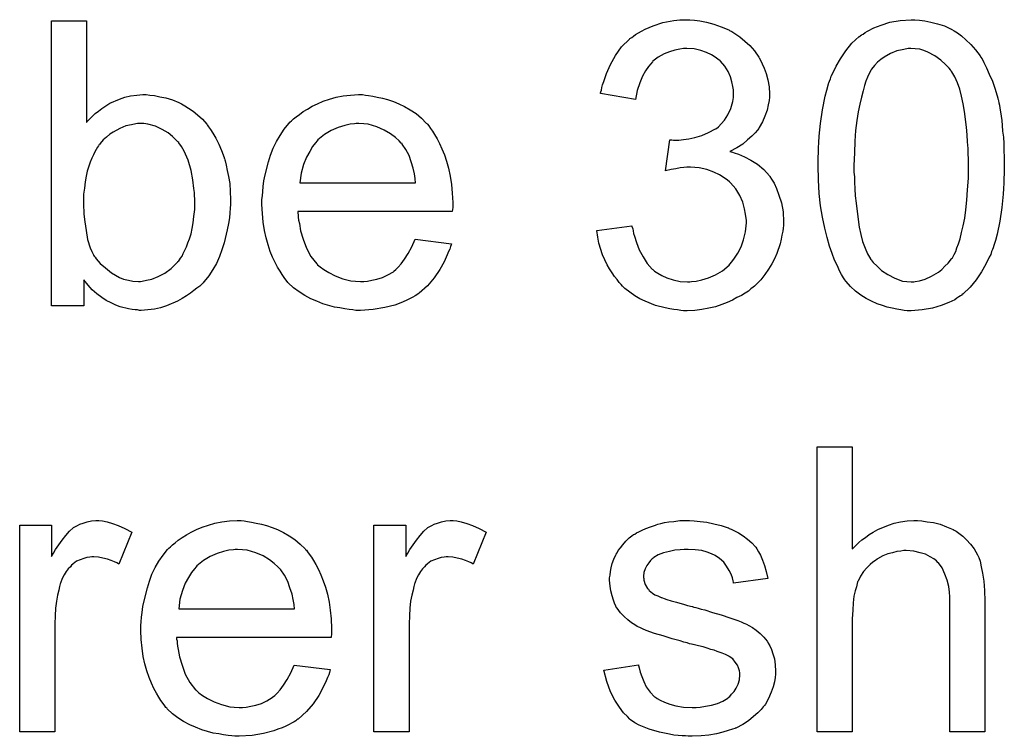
# Model space of a CAD drawing. Extents: x -1.5 to 9, y -3 to 5.
# Tile 287 of 368: x 6.789 to 7.066, y 0.614 to 0.815. Entities that reach past the tile are written whole.
import ezdxf

# ---------------------------------------------------------------- set-up
doc = ezdxf.new("R2010")
doc.units = 0
doc.layers.add('qfn16-30-34-a_mechanical_19', color=1, linetype='CONTINUOUS')

msp = doc.modelspace()

# ---------------------------------------------------------------- linework, layer by layer
at = {"layer": 'qfn16-30-34-a_mechanical_19', "color": 1}
for points in [[(6.808205, 0.786549), (6.808321, 0.786665), (6.808436, 0.786896), (6.808783, 0.787243), (6.809362, 0.787822), (6.80994, 0.7884), (6.810635, 0.789095), (6.81156, 0.789789), (6.812486, 0.790483), (6.8148, 0.791987), (6.817461, 0.793144), (6.818965, 0.793723), (6.820585, 0.79407), (6.82232, 0.794301), (6.824056, 0.794417), (6.824981, 0.794417), (6.826023, 0.794301), (6.827295, 0.794185), (6.8288, 0.793838), (6.830535, 0.793491), (6.832386, 0.792913), (6.834122, 0.792218), (6.834353, 0.792103), (6.834932, 0.791871), (6.835857, 0.791293), (6.836899, 0.790599), (6.838171, 0.789789), (6.839444, 0.788747), (6.840832, 0.787475), (6.841989, 0.786086), (6.842105, 0.785971), (6.842452, 0.785392), (6.843031, 0.784582), (6.843725, 0.783541), (6.844535, 0.782153), (6.845345, 0.780533), (6.846154, 0.778682), (6.846849, 0.776715), (6.846849, 0.776599), (6.846964, 0.776483), (6.84708, 0.776136), (6.847196, 0.775789), (6.847427, 0.774632), (6.847774, 0.773128), (6.848121, 0.771393), (6.848468, 0.769426), (6.848584, 0.767227), (6.8487, 0.764913), (6.8487, 0.764798), (6.8487, 0.764219), (6.8487, 0.763525), (6.848584, 0.762484), (6.848468, 0.761211), (6.848353, 0.759822), (6.848121, 0.758203), (6.847774, 0.756467), (6.846849, 0.752765), (6.84627, 0.750798), (6.845576, 0.748947), (6.844766, 0.74698), (6.843725, 0.745244), (6.842568, 0.743509), (6.841295, 0.741889), (6.841179, 0.741773), (6.840948, 0.741542), (6.840601, 0.741195), (6.840022, 0.740616), (6.839212, 0.740038), (6.838403, 0.739344), (6.837477, 0.738649), (6.83632, 0.73784), (6.835047, 0.737145), (6.833775, 0.736335), (6.830651, 0.735063), (6.829031, 0.734484), (6.827295, 0.734137), (6.825444, 0.733906), (6.823593, 0.73379), (6.82313, 0.73379), (6.822552, 0.733906), (6.821858, 0.733906), (6.821048, 0.734021), (6.820006, 0.734253), (6.817692, 0.734831), (6.81642, 0.735294), (6.815147, 0.735873), (6.813758, 0.736567), (6.812486, 0.737377), (6.811097, 0.738418), (6.809825, 0.739575), (6.808668, 0.740848), (6.807511, 0.742352), (6.807511, 0.735063), (6.79837, 0.735063), (6.79837, 0.815127), (6.808205, 0.815127), (6.808205, 0.786549)], [(6.978978, 0.815359), (6.980482, 0.815127), (6.982333, 0.81478), (6.984416, 0.814202), (6.986499, 0.813507), (6.988581, 0.812582), (6.988697, 0.812582), (6.988813, 0.812466), (6.989507, 0.812119), (6.990548, 0.811425), (6.991705, 0.810615), (6.993093, 0.809458), (6.994482, 0.808185), (6.99587, 0.806681), (6.997027, 0.804946), (6.997143, 0.804714), (6.99749, 0.804136), (6.997953, 0.803094), (6.998531, 0.801822), (6.99911, 0.800317), (6.999573, 0.798582), (6.99992, 0.796615), (7.000035, 0.794648), (7.000035, 0.794417), (7.000035, 0.793723), (6.99992, 0.792797), (6.999688, 0.791524), (6.999341, 0.79002), (6.998763, 0.7884), (6.998069, 0.786781), (6.997143, 0.785161), (6.997027, 0.784929), (6.99668, 0.784467), (6.995986, 0.783657), (6.99506, 0.782731), (6.993903, 0.78169), (6.992515, 0.780533), (6.990895, 0.779491), (6.988928, 0.77845), (6.989044, 0.77845), (6.989275, 0.778335), (6.989623, 0.778219), (6.990085, 0.778103), (6.991358, 0.77764), (6.992978, 0.776946), (6.994829, 0.77602), (6.99668, 0.774864), (6.998416, 0.773359), (7.000035, 0.771624), (7.000151, 0.771393), (7.000614, 0.770698), (7.001308, 0.769541), (7.002002, 0.768037), (7.002697, 0.766186), (7.003391, 0.763988), (7.003854, 0.761442), (7.003969, 0.758665), (7.003969, 0.75855), (7.003969, 0.758203), (7.003969, 0.757624), (7.003854, 0.75693), (7.003738, 0.756004), (7.003507, 0.754963), (7.003275, 0.753806), (7.003044, 0.752533), (7.002118, 0.749757), (7.001424, 0.748253), (7.00073, 0.746864), (6.999804, 0.74536), (6.998763, 0.743856), (6.997606, 0.742352), (6.996217, 0.740963), (6.996102, 0.740848), (6.99587, 0.740616), (6.995408, 0.740269), (6.994829, 0.739806), (6.994135, 0.739228), (6.993209, 0.738649), (6.992168, 0.737955), (6.990895, 0.737377), (6.989623, 0.736683), (6.988118, 0.735988), (6.986614, 0.73541), (6.984879, 0.734831), (6.983028, 0.734369), (6.981061, 0.734021), (6.979094, 0.73379), (6.976895, 0.733674), (6.975854, 0.733674), (6.97516, 0.73379), (6.974234, 0.733906), (6.973193, 0.734021), (6.972036, 0.734253), (6.970763, 0.734484), (6.967987, 0.735178), (6.965094, 0.736335), (6.96359, 0.73703), (6.962202, 0.73784), (6.960813, 0.738881), (6.959425, 0.739922), (6.959309, 0.740038), (6.959078, 0.740269), (6.958731, 0.740616), (6.958383, 0.741079), (6.957805, 0.741658), (6.957226, 0.742467), (6.956532, 0.743277), (6.955838, 0.744319), (6.955144, 0.745476), (6.95445, 0.746633), (6.953177, 0.749409), (6.952136, 0.752649), (6.951789, 0.754385), (6.951557, 0.756236), (6.961392, 0.757509), (6.961392, 0.757393), (6.961507, 0.757161), (6.961623, 0.756699), (6.961739, 0.75612), (6.961855, 0.755426), (6.962086, 0.754616), (6.962664, 0.75288), (6.963474, 0.750798), (6.964516, 0.748831), (6.965673, 0.74698), (6.967061, 0.74536), (6.967292, 0.745244), (6.967755, 0.744782), (6.968681, 0.744203), (6.969838, 0.743625), (6.971226, 0.74293), (6.972962, 0.742352), (6.974929, 0.741889), (6.977011, 0.741773), (6.977705, 0.741773), (6.978168, 0.741889), (6.979441, 0.742005), (6.981061, 0.742352), (6.982912, 0.74293), (6.984879, 0.74374), (6.986846, 0.744897), (6.988697, 0.746517), (6.988928, 0.746748), (6.989507, 0.747443), (6.990201, 0.748484), (6.991127, 0.749872), (6.992052, 0.751608), (6.992746, 0.753575), (6.993325, 0.755889), (6.993556, 0.758434), (6.993556, 0.75855), (6.993556, 0.758781), (6.993556, 0.759128), (6.993441, 0.759591), (6.993325, 0.760864), (6.992978, 0.762368), (6.992515, 0.764219), (6.991705, 0.76607), (6.990548, 0.767922), (6.989044, 0.769657), (6.988813, 0.769888), (6.988234, 0.770351), (6.987309, 0.771045), (6.986036, 0.771855), (6.984416, 0.772665), (6.982449, 0.773359), (6.980251, 0.773822), (6.977821, 0.774054), (6.97678, 0.774054), (6.97597, 0.773938), (6.974929, 0.773822), (6.973772, 0.773591), (6.972383, 0.773359), (6.970879, 0.773012), (6.972036, 0.78169), (6.972615, 0.78169), (6.973077, 0.781574), (6.974582, 0.781574), (6.975854, 0.781806), (6.977358, 0.782037), (6.979094, 0.782384), (6.981061, 0.782962), (6.982912, 0.783772), (6.984879, 0.784814), (6.984994, 0.784814), (6.98511, 0.784929), (6.985689, 0.785392), (6.986499, 0.786202), (6.987424, 0.787243), (6.98835, 0.788747), (6.98916, 0.790483), (6.989738, 0.79245), (6.98997, 0.793607), (6.98997, 0.79488), (6.98997, 0.794995), (6.98997, 0.795111), (6.98997, 0.795805), (6.989738, 0.796731), (6.989507, 0.798004), (6.989044, 0.799392), (6.988466, 0.800896), (6.98754, 0.8024), (6.986267, 0.803788), (6.986151, 0.803904), (6.985573, 0.804367), (6.984763, 0.804946), (6.983722, 0.80564), (6.982333, 0.806218), (6.980714, 0.806797), (6.978862, 0.80726), (6.97678, 0.807375), (6.975854, 0.807375), (6.974813, 0.807144), (6.973425, 0.806912), (6.97192, 0.80645), (6.970416, 0.805871), (6.968797, 0.804946), (6.967292, 0.803788), (6.967177, 0.803673), (6.966714, 0.803094), (6.96602, 0.802284), (6.96521, 0.801127), (6.9644, 0.799623), (6.96359, 0.797772), (6.962896, 0.795574), (6.962433, 0.793028), (6.952599, 0.794764), (6.952599, 0.79488), (6.952714, 0.795227), (6.95283, 0.795689), (6.952946, 0.796384), (6.953177, 0.797194), (6.953524, 0.798119), (6.954218, 0.800317), (6.955375, 0.802863), (6.956764, 0.805408), (6.958499, 0.807838), (6.960698, 0.810036), (6.960813, 0.810152), (6.961045, 0.810268), (6.961392, 0.810499), (6.961855, 0.810846), (6.962433, 0.811309), (6.963243, 0.811772), (6.964053, 0.812235), (6.965094, 0.812813), (6.967408, 0.813739), (6.970069, 0.814664), (6.973193, 0.815243), (6.974813, 0.815474), (6.977705, 0.815474), (6.978978, 0.815359)], [(7.04215, 0.815359), (7.043654, 0.815127), (7.04539, 0.81478), (7.047241, 0.814317), (7.049208, 0.813739), (7.051059, 0.812813), (7.051175, 0.812813), (7.051291, 0.812697), (7.051869, 0.81235), (7.052795, 0.811772), (7.053952, 0.810962), (7.055224, 0.809805), (7.056613, 0.808532), (7.057886, 0.807028), (7.059158, 0.805293), (7.059274, 0.805061), (7.059737, 0.804483), (7.060199, 0.803441), (7.061009, 0.801937), (7.061704, 0.800202), (7.062629, 0.798235), (7.063439, 0.795921), (7.064133, 0.793375), (7.064133, 0.79326), (7.064249, 0.793028), (7.064365, 0.792681), (7.06448, 0.792103), (7.064596, 0.791409), (7.064712, 0.790599), (7.064943, 0.789557), (7.065059, 0.7884), (7.06529, 0.787128), (7.065406, 0.785739), (7.065522, 0.78412), (7.065753, 0.7825), (7.065869, 0.780649), (7.065869, 0.778797), (7.065984, 0.776715), (7.065984, 0.774516), (7.065984, 0.774401), (7.065984, 0.773938), (7.065984, 0.773128), (7.065984, 0.772202), (7.065869, 0.77093), (7.065869, 0.769541), (7.065753, 0.768037), (7.065637, 0.766417), (7.06529, 0.762715), (7.064712, 0.758897), (7.064018, 0.755194), (7.063555, 0.753459), (7.062976, 0.751723), (7.062976, 0.751608), (7.062861, 0.751376), (7.062629, 0.750914), (7.062398, 0.750335), (7.062166, 0.749525), (7.061704, 0.748715), (7.060778, 0.746748), (7.059621, 0.744666), (7.058117, 0.742352), (7.056381, 0.740269), (7.054299, 0.738302), (7.054183, 0.738302), (7.054067, 0.738071), (7.05372, 0.73784), (7.053257, 0.737608), (7.052679, 0.737261), (7.0521, 0.736798), (7.050365, 0.735988), (7.048282, 0.735178), (7.045853, 0.734369), (7.04296, 0.733906), (7.039836, 0.733674), (7.038679, 0.733674), (7.037869, 0.73379), (7.036944, 0.733906), (7.035787, 0.734137), (7.034514, 0.734369), (7.033126, 0.734716), (7.031737, 0.735178), (7.030233, 0.735641), (7.028729, 0.736335), (7.027225, 0.737145), (7.025721, 0.738071), (7.024217, 0.739228), (7.022828, 0.740501), (7.021556, 0.741889), (7.02144, 0.742005), (7.021209, 0.742352), (7.020861, 0.74293), (7.020283, 0.743856), (7.019704, 0.744897), (7.019126, 0.746286), (7.018316, 0.747905), (7.017622, 0.749757), (7.016928, 0.751839), (7.016234, 0.754269), (7.015539, 0.75693), (7.014961, 0.759938), (7.014382, 0.763178), (7.014035, 0.766649), (7.013804, 0.770467), (7.013688, 0.774516), (7.013688, 0.774632), (7.013688, 0.775095), (7.013688, 0.775905), (7.013688, 0.77683), (7.013804, 0.778103), (7.013804, 0.779491), (7.013919, 0.780996), (7.014035, 0.782731), (7.014382, 0.786318), (7.014961, 0.790136), (7.015655, 0.793954), (7.016118, 0.795689), (7.016581, 0.797425), (7.016581, 0.797541), (7.016696, 0.797772), (7.016928, 0.798235), (7.017159, 0.798813), (7.017391, 0.799623), (7.017853, 0.800433), (7.018779, 0.8024), (7.019936, 0.804483), (7.02144, 0.806681), (7.023176, 0.808879), (7.025258, 0.810731), (7.025374, 0.810731), (7.025489, 0.810962), (7.025837, 0.811193), (7.026299, 0.811425), (7.026878, 0.811888), (7.027572, 0.812235), (7.029308, 0.81316), (7.03139, 0.81397), (7.03382, 0.81478), (7.036712, 0.815243), (7.039836, 0.815474), (7.040878, 0.815474), (7.04215, 0.815359)], [(7.039721, 0.807375), (7.039026, 0.807375), (7.038564, 0.80726), (7.037291, 0.807028), (7.035787, 0.806681), (7.034051, 0.805987), (7.0322, 0.804946), (7.031275, 0.804251), (7.030349, 0.803557), (7.029539, 0.802631), (7.028729, 0.80159), (7.028729, 0.801475), (7.028498, 0.801243), (7.028266, 0.80078), (7.027919, 0.800202), (7.027572, 0.799276), (7.027109, 0.798235), (7.026762, 0.796962), (7.026299, 0.795458), (7.025837, 0.793723), (7.025374, 0.791756), (7.024911, 0.789557), (7.024564, 0.787128), (7.024217, 0.784351), (7.023985, 0.781343), (7.02387, 0.778103), (7.023754, 0.774516), (7.023754, 0.774285), (7.023754, 0.773707), (7.023754, 0.772665), (7.02387, 0.771277), (7.02387, 0.769773), (7.023985, 0.767922), (7.024101, 0.765955), (7.024333, 0.763872), (7.024911, 0.75936), (7.025258, 0.757161), (7.025721, 0.755079), (7.026184, 0.753112), (7.026878, 0.751261), (7.027572, 0.749641), (7.028382, 0.748253), (7.028382, 0.748137), (7.028613, 0.748021), (7.029192, 0.747211), (7.030233, 0.74617), (7.031506, 0.745013), (7.033241, 0.743856), (7.035208, 0.742815), (7.037407, 0.742005), (7.038564, 0.741889), (7.039836, 0.741773), (7.04053, 0.741773), (7.040993, 0.741889), (7.04215, 0.74212), (7.04377, 0.742583), (7.045506, 0.743393), (7.047472, 0.74455), (7.048398, 0.745244), (7.049324, 0.74617), (7.050249, 0.747096), (7.051175, 0.748253), (7.051175, 0.748368), (7.051406, 0.7486), (7.051638, 0.748947), (7.051869, 0.749525), (7.052332, 0.750335), (7.052679, 0.751376), (7.053142, 0.752533), (7.053605, 0.753922), (7.053952, 0.755657), (7.054414, 0.757509), (7.054877, 0.759707), (7.055224, 0.762021), (7.055456, 0.764798), (7.055687, 0.76769), (7.055919, 0.77093), (7.055919, 0.774516), (7.055919, 0.774632), (7.055919, 0.774748), (7.055919, 0.775326), (7.055919, 0.776368), (7.055803, 0.777756), (7.055803, 0.77926), (7.055687, 0.781111), (7.055572, 0.783078), (7.05534, 0.785277), (7.054762, 0.789673), (7.054414, 0.791871), (7.053952, 0.793954), (7.053489, 0.795921), (7.052795, 0.797772), (7.0521, 0.799392), (7.051291, 0.80078), (7.051291, 0.800896), (7.051059, 0.801012), (7.050828, 0.801359), (7.050481, 0.801822), (7.049439, 0.802863), (7.048167, 0.804136), (7.046431, 0.805293), (7.044464, 0.806334), (7.043423, 0.806797), (7.042266, 0.807144), (7.040993, 0.80726), (7.039721, 0.807375)], [(6.886534, 0.794301), (6.887459, 0.794185), (6.888616, 0.793954), (6.889889, 0.793723), (6.891393, 0.793375), (6.892782, 0.793028), (6.894401, 0.79245), (6.895905, 0.791871), (6.897525, 0.791062), (6.899145, 0.790136), (6.900765, 0.789095), (6.902269, 0.787822), (6.903657, 0.786433), (6.903773, 0.786318), (6.904005, 0.786086), (6.904352, 0.785624), (6.904814, 0.784929), (6.905393, 0.78412), (6.905971, 0.783194), (6.906666, 0.782037), (6.90736, 0.780649), (6.908054, 0.779144), (6.908748, 0.777525), (6.909327, 0.775673), (6.909905, 0.773707), (6.910368, 0.771508), (6.910715, 0.769194), (6.910947, 0.766764), (6.911062, 0.764103), (6.911062, 0.763988), (6.911062, 0.763525), (6.911062, 0.762715), (6.910947, 0.761558), (6.867559, 0.761558), (6.867559, 0.761442), (6.867559, 0.761095), (6.867675, 0.760632), (6.867675, 0.759938), (6.86779, 0.759128), (6.868022, 0.758203), (6.868369, 0.75612), (6.869063, 0.753806), (6.869989, 0.751261), (6.871261, 0.748947), (6.872881, 0.746864), (6.872997, 0.746864), (6.873113, 0.746633), (6.873807, 0.746054), (6.874848, 0.745244), (6.876236, 0.744434), (6.878088, 0.743509), (6.88017, 0.742699), (6.882484, 0.74212), (6.883757, 0.742005), (6.885145, 0.741889), (6.886071, 0.741889), (6.887112, 0.742005), (6.888385, 0.742236), (6.889773, 0.742583), (6.891393, 0.743046), (6.892897, 0.74374), (6.894401, 0.744666), (6.894517, 0.744782), (6.895096, 0.745244), (6.89579, 0.745938), (6.8966, 0.746864), (6.897525, 0.748137), (6.898567, 0.749757), (6.899608, 0.751608), (6.900533, 0.753806), (6.910715, 0.752533), (6.910715, 0.752418), (6.910599, 0.752186), (6.910484, 0.751723), (6.910252, 0.751029), (6.909905, 0.750335), (6.909558, 0.749409), (6.908632, 0.747443), (6.907475, 0.745244), (6.905856, 0.74293), (6.904005, 0.740732), (6.90169, 0.738649), (6.901575, 0.738649), (6.901343, 0.738418), (6.900996, 0.738187), (6.900533, 0.73784), (6.899839, 0.737492), (6.899145, 0.737145), (6.89822, 0.736683), (6.897178, 0.73622), (6.896021, 0.735757), (6.894864, 0.735294), (6.891972, 0.7346), (6.888732, 0.734021), (6.885145, 0.73379), (6.883873, 0.73379), (6.883063, 0.733906), (6.882021, 0.734021), (6.880749, 0.734253), (6.87936, 0.734484), (6.877856, 0.734716), (6.874617, 0.735641), (6.872881, 0.736335), (6.871261, 0.73703), (6.869526, 0.737955), (6.867906, 0.738996), (6.866402, 0.740154), (6.864898, 0.741542), (6.864782, 0.741658), (6.864551, 0.741889), (6.864204, 0.742352), (6.863741, 0.743046), (6.863162, 0.743856), (6.862584, 0.744782), (6.86189, 0.745938), (6.861195, 0.747211), (6.860501, 0.748715), (6.859807, 0.750335), (6.859229, 0.752186), (6.85865, 0.754153), (6.858187, 0.756236), (6.85784, 0.75855), (6.857609, 0.76098), (6.857493, 0.763525), (6.857493, 0.763641), (6.857493, 0.764219), (6.857493, 0.764913), (6.857609, 0.765955), (6.857725, 0.767227), (6.85784, 0.768616), (6.858072, 0.770236), (6.858419, 0.771855), (6.859344, 0.775558), (6.859923, 0.777409), (6.860617, 0.779376), (6.861543, 0.781227), (6.862584, 0.782962), (6.863741, 0.784698), (6.865014, 0.786318), (6.865129, 0.786433), (6.865361, 0.786665), (6.865824, 0.787012), (6.866402, 0.787591), (6.867096, 0.788169), (6.868022, 0.788863), (6.869063, 0.789673), (6.870336, 0.790367), (6.871609, 0.791177), (6.873113, 0.791871), (6.874732, 0.792566), (6.876468, 0.793144), (6.878319, 0.793723), (6.880286, 0.79407), (6.882369, 0.794301), (6.884567, 0.794417), (6.885724, 0.794417), (6.886534, 0.794301)], [(6.824287, 0.786318), (6.822552, 0.786318), (6.822089, 0.786202), (6.820816, 0.785971), (6.819312, 0.785624), (6.817577, 0.784929), (6.815725, 0.783888), (6.8148, 0.78331), (6.813874, 0.7825), (6.812949, 0.78169), (6.812023, 0.780649), (6.812023, 0.780533), (6.811792, 0.780417), (6.81156, 0.78007), (6.811329, 0.779607), (6.810982, 0.779029), (6.810519, 0.778335), (6.810172, 0.777525), (6.809709, 0.776599), (6.809246, 0.775442), (6.808899, 0.774285), (6.808436, 0.772897), (6.808089, 0.771508), (6.807858, 0.769888), (6.807626, 0.768153), (6.807395, 0.766417), (6.807395, 0.764451), (6.807395, 0.764335), (6.807395, 0.763988), (6.807395, 0.763409), (6.807395, 0.762715), (6.807511, 0.761905), (6.807511, 0.760864), (6.807742, 0.758665), (6.808089, 0.756236), (6.808552, 0.75369), (6.809246, 0.751376), (6.809709, 0.750335), (6.810172, 0.749409), (6.810172, 0.749294), (6.810403, 0.749062), (6.810635, 0.748715), (6.810982, 0.748253), (6.812023, 0.74698), (6.813527, 0.745707), (6.815263, 0.744319), (6.817461, 0.743046), (6.818618, 0.742583), (6.820006, 0.742236), (6.821279, 0.742005), (6.822783, 0.741889), (6.823362, 0.741889), (6.823824, 0.742005), (6.825097, 0.742236), (6.826601, 0.742583), (6.828337, 0.743277), (6.830188, 0.744203), (6.832039, 0.745591), (6.832965, 0.746517), (6.83389, 0.747443), (6.83389, 0.747558), (6.834122, 0.747674), (6.834353, 0.748021), (6.834584, 0.748484), (6.835047, 0.749062), (6.835394, 0.749757), (6.835857, 0.750682), (6.83632, 0.751608), (6.836667, 0.752765), (6.83713, 0.753922), (6.837593, 0.75531), (6.83794, 0.756814), (6.838171, 0.758434), (6.838403, 0.76017), (6.838634, 0.762136), (6.838634, 0.764103), (6.838634, 0.764219), (6.838634, 0.764566), (6.838634, 0.765145), (6.838518, 0.765955), (6.838518, 0.76688), (6.838403, 0.768037), (6.838056, 0.770467), (6.837593, 0.773128), (6.836783, 0.77602), (6.835626, 0.778566), (6.834932, 0.779839), (6.834122, 0.78088), (6.834122, 0.780996), (6.83389, 0.781111), (6.833312, 0.78169), (6.832386, 0.782615), (6.831114, 0.783657), (6.829494, 0.784582), (6.827642, 0.785508), (6.825444, 0.786086), (6.824287, 0.786318)], [(6.884683, 0.786318), (6.883988, 0.786318), (6.883526, 0.786202), (6.882253, 0.786086), (6.880749, 0.785739), (6.878898, 0.785161), (6.876931, 0.784351), (6.875079, 0.783194), (6.873228, 0.78169), (6.872997, 0.781458), (6.872534, 0.78088), (6.871724, 0.779839), (6.870914, 0.77845), (6.869989, 0.77683), (6.869179, 0.774748), (6.868485, 0.772318), (6.868137, 0.769657), (6.900649, 0.769657), (6.900649, 0.769773), (6.900649, 0.770004), (6.900533, 0.770351), (6.900533, 0.770814), (6.900302, 0.772202), (6.899955, 0.773707), (6.899377, 0.775558), (6.898798, 0.777293), (6.897872, 0.779029), (6.896831, 0.780533), (6.896831, 0.780649), (6.8966, 0.780764), (6.896021, 0.781458), (6.89498, 0.782384), (6.893592, 0.783425), (6.891856, 0.784467), (6.889773, 0.785392), (6.887344, 0.786086), (6.886071, 0.786202), (6.884683, 0.786318)], [(7.023291, 0.666753), (7.023407, 0.666869), (7.023638, 0.667101), (7.023985, 0.667448), (7.024564, 0.668026), (7.025142, 0.668605), (7.025952, 0.669299), (7.026994, 0.669993), (7.028035, 0.670803), (7.029192, 0.671497), (7.030465, 0.672191), (7.033473, 0.673464), (7.035093, 0.674043), (7.036828, 0.67439), (7.038679, 0.674621), (7.04053, 0.674737), (7.041572, 0.674737), (7.042845, 0.674621), (7.044349, 0.67439), (7.046084, 0.674158), (7.047935, 0.673695), (7.049787, 0.673001), (7.051638, 0.672191), (7.051869, 0.672076), (7.052448, 0.671729), (7.053257, 0.67115), (7.054299, 0.67034), (7.05534, 0.669299), (7.056497, 0.668142), (7.057538, 0.666753), (7.058464, 0.665134), (7.05858, 0.664902), (7.058811, 0.664324), (7.059158, 0.663282), (7.059505, 0.661778), (7.059852, 0.659927), (7.060199, 0.657729), (7.060431, 0.655068), (7.060547, 0.652059), (7.060547, 0.615383), (7.050712, 0.615383), (7.050712, 0.652175), (7.050712, 0.652291), (7.050712, 0.652522), (7.050712, 0.652869), (7.050712, 0.653332), (7.050596, 0.654605), (7.050365, 0.656225), (7.049902, 0.65796), (7.049324, 0.659696), (7.048514, 0.661431), (7.047472, 0.66282), (7.047357, 0.662935), (7.046894, 0.663398), (7.0462, 0.663977), (7.045158, 0.664555), (7.043886, 0.665249), (7.042382, 0.665712), (7.04053, 0.666175), (7.038448, 0.666291), (7.037754, 0.666291), (7.036944, 0.666175), (7.035787, 0.666059), (7.03463, 0.665712), (7.033241, 0.665365), (7.031853, 0.664787), (7.030349, 0.663977), (7.030233, 0.663861), (7.02977, 0.663514), (7.029076, 0.663051), (7.028266, 0.662357), (7.027341, 0.661431), (7.026415, 0.66039), (7.025605, 0.659117), (7.024911, 0.657729), (7.024795, 0.657497), (7.02468, 0.657035), (7.024448, 0.656109), (7.024101, 0.654952), (7.023754, 0.653448), (7.023523, 0.651597), (7.023407, 0.649514), (7.023291, 0.647084), (7.023291, 0.615383), (7.013457, 0.615383), (7.013457, 0.695447), (7.023291, 0.695447), (7.023291, 0.666753)], [(6.812717, 0.674621), (6.81399, 0.67439), (6.815494, 0.673927), (6.817114, 0.673348), (6.818965, 0.672538), (6.820932, 0.671497), (6.817345, 0.662472), (6.81723, 0.662588), (6.816767, 0.66282), (6.816073, 0.663167), (6.815147, 0.663514), (6.814106, 0.663861), (6.812833, 0.664208), (6.81156, 0.664439), (6.810288, 0.664555), (6.809709, 0.664555), (6.809131, 0.664439), (6.808321, 0.664324), (6.807511, 0.664092), (6.806469, 0.663745), (6.805428, 0.663282), (6.804502, 0.662588), (6.804387, 0.662472), (6.80404, 0.662241), (6.803693, 0.661778), (6.803114, 0.6612), (6.802536, 0.66039), (6.801957, 0.659464), (6.801379, 0.658423), (6.800916, 0.65715), (6.8008, 0.656919), (6.800684, 0.656225), (6.800453, 0.655183), (6.800106, 0.653795), (6.799759, 0.652059), (6.799527, 0.650092), (6.799412, 0.64801), (6.799296, 0.645696), (6.799296, 0.615383), (6.789462, 0.615383), (6.789462, 0.673464), (6.79837, 0.673464), (6.79837, 0.664671), (6.798486, 0.664786), (6.798949, 0.665596), (6.799527, 0.666638), (6.800453, 0.66791), (6.801379, 0.669183), (6.80242, 0.670572), (6.803461, 0.671729), (6.804502, 0.672654), (6.804618, 0.67277), (6.804965, 0.673001), (6.805659, 0.673348), (6.806354, 0.673695), (6.807279, 0.674043), (6.808436, 0.67439), (6.809593, 0.674621), (6.810866, 0.674737), (6.811676, 0.674737), (6.812717, 0.674621)], [(6.852518, 0.674621), (6.853444, 0.674505), (6.854601, 0.674274), (6.855873, 0.674043), (6.857377, 0.673695), (6.858766, 0.673348), (6.860386, 0.67277), (6.86189, 0.672191), (6.86351, 0.671381), (6.865129, 0.670456), (6.866749, 0.669414), (6.868253, 0.668142), (6.869642, 0.666753), (6.869757, 0.666638), (6.869989, 0.666406), (6.870336, 0.665943), (6.870799, 0.665249), (6.871377, 0.664439), (6.871956, 0.663514), (6.87265, 0.662357), (6.873344, 0.660968), (6.874038, 0.659464), (6.874732, 0.657845), (6.875311, 0.655993), (6.875889, 0.654026), (6.876352, 0.651828), (6.876699, 0.649514), (6.876931, 0.647084), (6.877046, 0.644423), (6.877046, 0.644308), (6.877046, 0.643845), (6.877046, 0.643035), (6.876931, 0.641878), (6.833543, 0.641878), (6.833543, 0.641762), (6.833543, 0.641415), (6.833659, 0.640952), (6.833659, 0.640258), (6.833775, 0.639448), (6.834006, 0.638523), (6.834353, 0.63644), (6.835047, 0.634126), (6.835973, 0.631581), (6.837246, 0.629267), (6.838865, 0.627184), (6.838981, 0.627184), (6.839097, 0.626953), (6.839791, 0.626374), (6.840832, 0.625564), (6.842221, 0.624754), (6.844072, 0.623829), (6.846154, 0.623019), (6.848468, 0.62244), (6.849741, 0.622325), (6.85113, 0.622209), (6.852055, 0.622209), (6.853096, 0.622325), (6.854369, 0.622556), (6.855758, 0.622903), (6.857377, 0.623366), (6.858882, 0.62406), (6.860386, 0.624986), (6.860501, 0.625101), (6.86108, 0.625564), (6.861774, 0.626258), (6.862584, 0.627184), (6.86351, 0.628457), (6.864551, 0.630077), (6.865592, 0.631928), (6.866518, 0.634126), (6.876699, 0.632853), (6.876699, 0.632738), (6.876584, 0.632506), (6.876468, 0.632043), (6.876236, 0.631349), (6.875889, 0.630655), (6.875542, 0.629729), (6.874617, 0.627763), (6.87346, 0.625564), (6.87184, 0.62325), (6.869989, 0.621052), (6.867675, 0.618969), (6.867559, 0.618969), (6.867328, 0.618738), (6.86698, 0.618506), (6.866518, 0.618159), (6.865824, 0.617812), (6.865129, 0.617465), (6.864204, 0.617002), (6.863162, 0.61654), (6.862005, 0.616077), (6.860848, 0.615614), (6.857956, 0.61492), (6.854716, 0.614341), (6.85113, 0.61411), (6.849857, 0.61411), (6.849047, 0.614226), (6.848006, 0.614341), (6.846733, 0.614573), (6.845345, 0.614804), (6.843841, 0.615035), (6.840601, 0.615961), (6.838865, 0.616655), (6.837246, 0.61735), (6.83551, 0.618275), (6.83389, 0.619316), (6.832386, 0.620473), (6.830882, 0.621862), (6.830766, 0.621977), (6.830535, 0.622209), (6.830188, 0.622672), (6.829725, 0.623366), (6.829147, 0.624176), (6.828568, 0.625101), (6.827874, 0.626258), (6.82718, 0.627531), (6.826485, 0.629035), (6.825791, 0.630655), (6.825213, 0.632506), (6.824634, 0.634473), (6.824172, 0.636556), (6.823824, 0.63887), (6.823593, 0.641299), (6.823477, 0.643845), (6.823477, 0.643961), (6.823477, 0.644539), (6.823477, 0.645233), (6.823593, 0.646274), (6.823709, 0.647547), (6.823824, 0.648936), (6.824056, 0.650555), (6.824403, 0.652175), (6.825328, 0.655878), (6.825907, 0.657729), (6.826601, 0.659696), (6.827527, 0.661547), (6.828568, 0.663282), (6.829725, 0.665018), (6.830998, 0.666638), (6.831114, 0.666753), (6.831345, 0.666985), (6.831808, 0.667332), (6.832386, 0.66791), (6.83308, 0.668489), (6.834006, 0.669183), (6.835047, 0.669993), (6.83632, 0.670687), (6.837593, 0.671497), (6.839097, 0.672191), (6.840717, 0.672885), (6.842452, 0.673464), (6.844303, 0.674043), (6.84627, 0.67439), (6.848353, 0.674621), (6.850551, 0.674737), (6.851708, 0.674737), (6.852518, 0.674621)], [(6.912219, 0.674621), (6.913492, 0.67439), (6.914996, 0.673927), (6.916616, 0.673348), (6.918467, 0.672538), (6.920434, 0.671497), (6.916847, 0.662472), (6.916731, 0.662588), (6.916269, 0.66282), (6.915574, 0.663167), (6.914649, 0.663514), (6.913608, 0.663861), (6.912335, 0.664208), (6.911062, 0.664439), (6.909789, 0.664555), (6.909211, 0.664555), (6.908632, 0.664439), (6.907823, 0.664324), (6.907013, 0.664092), (6.905971, 0.663745), (6.90493, 0.663282), (6.904005, 0.662588), (6.903889, 0.662472), (6.903542, 0.662241), (6.903195, 0.661778), (6.902616, 0.6612), (6.902038, 0.66039), (6.901459, 0.659464), (6.900881, 0.658423), (6.900418, 0.65715), (6.900302, 0.656919), (6.900186, 0.656225), (6.899955, 0.655183), (6.899608, 0.653795), (6.899261, 0.652059), (6.899029, 0.650093), (6.898914, 0.64801), (6.898798, 0.645696), (6.898798, 0.615383), (6.888963, 0.615383), (6.888963, 0.673464), (6.897872, 0.673464), (6.897872, 0.664671), (6.897988, 0.664787), (6.898451, 0.665596), (6.899029, 0.666638), (6.899955, 0.66791), (6.900881, 0.669183), (6.901922, 0.670572), (6.902963, 0.671729), (6.904005, 0.672654), (6.90412, 0.67277), (6.904467, 0.673001), (6.905162, 0.673348), (6.905856, 0.673695), (6.906781, 0.674043), (6.907938, 0.67439), (6.909095, 0.674621), (6.910368, 0.674737), (6.911178, 0.674737), (6.912219, 0.674621)], [(6.978862, 0.674621), (6.980598, 0.674505), (6.982449, 0.674274), (6.984416, 0.673811), (6.986499, 0.673348), (6.988466, 0.672654), (6.988581, 0.672654), (6.988697, 0.672538), (6.989275, 0.672307), (6.990201, 0.671844), (6.991358, 0.671266), (6.992631, 0.670456), (6.993903, 0.66953), (6.99506, 0.668489), (6.996102, 0.667332), (6.996217, 0.667216), (6.996449, 0.666753), (6.996912, 0.665943), (6.99749, 0.665018), (6.998069, 0.66363), (6.998647, 0.662125), (6.99911, 0.66039), (6.999573, 0.658423), (6.98997, 0.65715), (6.98997, 0.657382), (6.989854, 0.657845), (6.989623, 0.658654), (6.989275, 0.659696), (6.988697, 0.660737), (6.988003, 0.661894), (6.987193, 0.663051), (6.986036, 0.664092), (6.98592, 0.664208), (6.985457, 0.664439), (6.984763, 0.664902), (6.983722, 0.665365), (6.982565, 0.665828), (6.981061, 0.666291), (6.979209, 0.666522), (6.977243, 0.666638), (6.976086, 0.666638), (6.974929, 0.666522), (6.973425, 0.666406), (6.97192, 0.666059), (6.970301, 0.665712), (6.968797, 0.665134), (6.967524, 0.664324), (6.967408, 0.664208), (6.967061, 0.663977), (6.966598, 0.663514), (6.966135, 0.66282), (6.965557, 0.662125), (6.965094, 0.6612), (6.964747, 0.660159), (6.964631, 0.659117), (6.964631, 0.659001), (6.964631, 0.65877), (6.964747, 0.658423), (6.964747, 0.65796), (6.965094, 0.656803), (6.965788, 0.655646), (6.965904, 0.65553), (6.96602, 0.655415), (6.966251, 0.655068), (6.966714, 0.654721), (6.967177, 0.654374), (6.967871, 0.653911), (6.968681, 0.653564), (6.969606, 0.653101), (6.969722, 0.653101), (6.969953, 0.652985), (6.970416, 0.652869), (6.971226, 0.652522), (6.972383, 0.652175), (6.973887, 0.651828), (6.974813, 0.651481), (6.975854, 0.65125), (6.977011, 0.650903), (6.978284, 0.650555), (6.9784, 0.650555), (6.978747, 0.65044), (6.979325, 0.650324), (6.980019, 0.650093), (6.980829, 0.649861), (6.981871, 0.64963), (6.984069, 0.648936), (6.986499, 0.648241), (6.988928, 0.647432), (6.991127, 0.646622), (6.992052, 0.646274), (6.992862, 0.645927), (6.993093, 0.645812), (6.993556, 0.64558), (6.994251, 0.645233), (6.995292, 0.644655), (6.996333, 0.643961), (6.997374, 0.643035), (6.998416, 0.641994), (6.999341, 0.640837), (6.999457, 0.640721), (6.999688, 0.640258), (7.000151, 0.639564), (7.000614, 0.638523), (7.000961, 0.63725), (7.001424, 0.635861), (7.001655, 0.634242), (7.001771, 0.63239), (7.001771, 0.632159), (7.001771, 0.631581), (7.001655, 0.630655), (7.001424, 0.629382), (7.001077, 0.627994), (7.000498, 0.62649), (6.999804, 0.624754), (6.998878, 0.623135), (6.998763, 0.622903), (6.9983, 0.62244), (6.997721, 0.62163), (6.996796, 0.620705), (6.995523, 0.619663), (6.994135, 0.618506), (6.992515, 0.617465), (6.990548, 0.616424), (6.990432, 0.616424), (6.990317, 0.616308), (6.989623, 0.616077), (6.988466, 0.61573), (6.986961, 0.615267), (6.98511, 0.614804), (6.983028, 0.614457), (6.980829, 0.614226), (6.978284, 0.61411), (6.977243, 0.61411), (6.976433, 0.614226), (6.975507, 0.614226), (6.97435, 0.614341), (6.973193, 0.614457), (6.97192, 0.614688), (6.969144, 0.615267), (6.966251, 0.616077), (6.963474, 0.617234), (6.962202, 0.617928), (6.961045, 0.618738), (6.960929, 0.618854), (6.960813, 0.618969), (6.960119, 0.619663), (6.959078, 0.620705), (6.957921, 0.622325), (6.956648, 0.624292), (6.955375, 0.626606), (6.954334, 0.629498), (6.953524, 0.632738), (6.963243, 0.634242), (6.963243, 0.634126), (6.963243, 0.63401), (6.963474, 0.633316), (6.963706, 0.632159), (6.964168, 0.630886), (6.964747, 0.629498), (6.965441, 0.627994), (6.966483, 0.62649), (6.967755, 0.625217), (6.967987, 0.625101), (6.968449, 0.624754), (6.969375, 0.624292), (6.970532, 0.623713), (6.972036, 0.623135), (6.973772, 0.622672), (6.975854, 0.622325), (6.978284, 0.622209), (6.979441, 0.622209), (6.980598, 0.622325), (6.982102, 0.622556), (6.983722, 0.622903), (6.985457, 0.623366), (6.986961, 0.623944), (6.98835, 0.62487), (6.988466, 0.624986), (6.988928, 0.625333), (6.989391, 0.625911), (6.990085, 0.626721), (6.990664, 0.627647), (6.991242, 0.628804), (6.991589, 0.629961), (6.991705, 0.631349), (6.991705, 0.631465), (6.991705, 0.631928), (6.991589, 0.632506), (6.991358, 0.633316), (6.991011, 0.634126), (6.990432, 0.634936), (6.989738, 0.635861), (6.988697, 0.636556), (6.988581, 0.636671), (6.988234, 0.636787), (6.987656, 0.637134), (6.98673, 0.637481), (6.985342, 0.637944), (6.984532, 0.638291), (6.983606, 0.638523), (6.982565, 0.63887), (6.981408, 0.639217), (6.980135, 0.639564), (6.978631, 0.639911), (6.978515, 0.639911), (6.978168, 0.640027), (6.97759, 0.640142), (6.976895, 0.640374), (6.97597, 0.640605), (6.974929, 0.640952), (6.97273, 0.641531), (6.970185, 0.642341), (6.967755, 0.643035), (6.965441, 0.643845), (6.9644, 0.644308), (6.96359, 0.644655), (6.963359, 0.64477), (6.962896, 0.645002), (6.962202, 0.645465), (6.961276, 0.646043), (6.960235, 0.646853), (6.959193, 0.647779), (6.958152, 0.64882), (6.957226, 0.650093), (6.957111, 0.650208), (6.956879, 0.650671), (6.956532, 0.651481), (6.956185, 0.652407), (6.955838, 0.653564), (6.955491, 0.654952), (6.95526, 0.65634), (6.955144, 0.65796), (6.955144, 0.658192), (6.955144, 0.658654), (6.95526, 0.659349), (6.955375, 0.66039), (6.955607, 0.661431), (6.955838, 0.662704), (6.956301, 0.663861), (6.956879, 0.665134), (6.956995, 0.665249), (6.957226, 0.665712), (6.957574, 0.666291), (6.958152, 0.667101), (6.958846, 0.66791), (6.959656, 0.668952), (6.960582, 0.669877), (6.961739, 0.670687), (6.961855, 0.670803), (6.962202, 0.670919), (6.962664, 0.671266), (6.963359, 0.671613), (6.964284, 0.672076), (6.965325, 0.672538), (6.966598, 0.673001), (6.967987, 0.673464), (6.968218, 0.67358), (6.968681, 0.673695), (6.969491, 0.673927), (6.970532, 0.674158), (6.971805, 0.67439), (6.973193, 0.674505), (6.974813, 0.674737), (6.97759, 0.674737), (6.978862, 0.674621)], [(6.850667, 0.666638), (6.849973, 0.666638), (6.84951, 0.666522), (6.848237, 0.666406), (6.846733, 0.666059), (6.844882, 0.665481), (6.842915, 0.664671), (6.841064, 0.663514), (6.839212, 0.66201), (6.838981, 0.661778), (6.838518, 0.6612), (6.837708, 0.660159), (6.836899, 0.65877), (6.835973, 0.65715), (6.835163, 0.655068), (6.834469, 0.652638), (6.834122, 0.649977), (6.866633, 0.649977), (6.866633, 0.650093), (6.866633, 0.650324), (6.866518, 0.650671), (6.866518, 0.651134), (6.866286, 0.652522), (6.865939, 0.654026), (6.865361, 0.655878), (6.864782, 0.657613), (6.863857, 0.659349), (6.862815, 0.660853), (6.862815, 0.660968), (6.862584, 0.661084), (6.862005, 0.661778), (6.860964, 0.662704), (6.859576, 0.663745), (6.85784, 0.664787), (6.855758, 0.665712), (6.853328, 0.666406), (6.852055, 0.666522), (6.850667, 0.666638)]]:
    msp.add_lwpolyline(points, dxfattribs=at)

doc.saveas('drawing.dxf')
